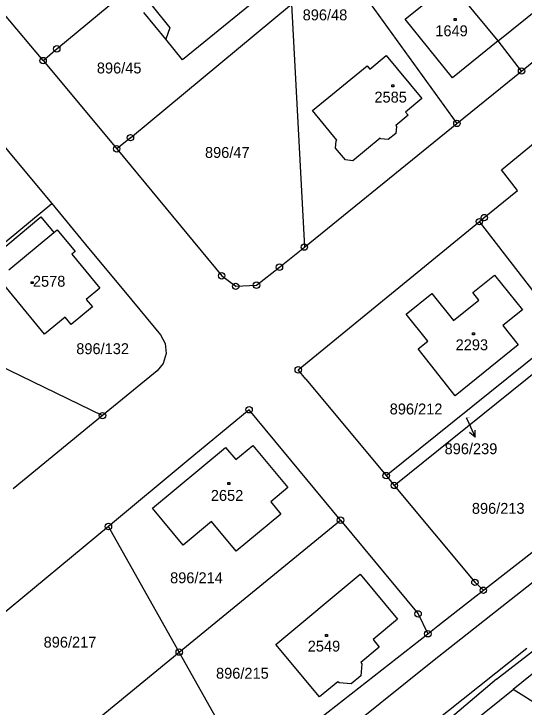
# Model space of a CAD drawing. Extents: x -795483 to -789093, y -1112258 to -1108741.
# Drawn here: x -791304.2 to -791224.6, y -1109731.9 to -1109623.8 of the extents above; entities that cross this region are included whole.
import ezdxf

# ---------------------------------------------------------------- set-up
doc = ezdxf.new("R2010")
doc.units = 0
for name, color, linetype in [('Komunikace', 7, 'Continuous'), ('Vrstva 1', 7, 'Continuous'), ('Vrstva 14', 7, 'Continuous'), ('Vrstva 15', 7, 'Continuous'), ('Vrstva 16', 7, 'Continuous'), ('Vrstva 2', 7, 'Continuous'), ('Vrstva 25', 7, 'Continuous'), ('Vrstva 28', 7, 'Continuous')]:
    doc.layers.add(name, color=color, linetype=linetype)

msp = doc.modelspace()

# ---------------------------------------------------------------- linework, layer by layer
at = {"layer": 'Komunikace'}
msp.add_line((-791233.65, -1109686.8), (-791233.52, -1109687.09), dxfattribs=at)
at = {"layer": 'Vrstva 1'}
for p, q in [((-791297.5, -1109629.27), (-791272.09, -1109608.2)), ((-791253.19, -1109615.92), (-791235.11, -1109640.9)), ((-791299.63, -1109631.11), (-791310.68, -1109617.96)), ((-791228.7, -1109628.03), (-791236.11, -1109618.93)), ((-791243.18, -1109624.66), (-791238.91, -1109621.2)), ((-791286.02, -1109643.13), (-791260.89, -1109622.3)), ((-791267.36, -1109622.4), (-791277.88, -1109631)), ((-791260.89, -1109622.3), (-791258.9, -1109660.18)), ((-791280.52, -1109627.76), (-791283.91, -1109623.62)), ((-791235.81, -1109633.78), (-791243.18, -1109624.66)), ((-791277.88, -1109631), (-791280.52, -1109627.76)), ((-791225.03, -1109632.73), (-791218.06, -1109627.07)), ((-791228.7, -1109628.03), (-791235.81, -1109633.78)), ((-791225.03, -1109632.73), (-791228.7, -1109628.03)), ((-791101.18, -1109628.2), (-791226.36, -1109729.16)), ((-791299.63, -1109631.11), (-791297.5, -1109629.27)), ((-791299.63, -1109631.11), (-791288.16, -1109644.87)), ((-791248.68, -1109632.42), (-791246.12, -1109630.32)), ((-791246.12, -1109630.32), (-791240.58, -1109637.04)), ((-791257.63, -1109638.87), (-791249.09, -1109631.91)), ((-791249.09, -1109631.91), (-791248.68, -1109632.42)), ((-791235.11, -1109640.9), (-791225.03, -1109632.73)), ((-791240.58, -1109637.04), (-791243.11, -1109639.14)), ((-791228.14, -1109648.15), (-791215.76, -1109637.87)), ((-791309.78, -1109639.54), (-791304.04, -1109646.47)), ((-791253.84, -1109643.53), (-791257.63, -1109638.87)), ((-791242.7, -1109639.64), (-791244.64, -1109641.23)), ((-791243.11, -1109639.14), (-791242.7, -1109639.64)), ((-791258.9, -1109660.18), (-791235.11, -1109640.9)), ((-791244.64, -1109641.23), (-791244.53, -1109641.36)), ((-791244.53, -1109641.36), (-791244.64, -1109642.48)), ((-791244.64, -1109642.48), (-791245.83, -1109643.43)), ((-791286.02, -1109643.13), (-791288.16, -1109644.87)), ((-791254.04, -1109644.74), (-791253.95, -1109643.62)), ((-791253.95, -1109643.62), (-791253.84, -1109643.53)), ((-791247.07, -1109643.18), (-791251.35, -1109646.72)), ((-791246.97, -1109643.29), (-791247.07, -1109643.18)), ((-791245.83, -1109643.43), (-791246.97, -1109643.29)), ((-791288.16, -1109644.87), (-791271.79, -1109664.67)), ((-791252.5, -1109646.6), (-791254.04, -1109644.74)), ((-791304.04, -1109646.47), (-791298.29, -1109653.4)), ((-791251.35, -1109646.72), (-791252.5, -1109646.6)), ((-791225.69, -1109651.38), (-791228.14, -1109648.15)), ((-791230.84, -1109655.59), (-791225.69, -1109651.38)), ((-791320.53, -1109671.83), (-791298.29, -1109653.4)), ((-791298.29, -1109653.4), (-791292.55, -1109660.33)), ((-791307.02, -1109661.32), (-791299.97, -1109655.45)), ((-791299.97, -1109655.45), (-791297.94, -1109657.89)), ((-791231.61, -1109656.22), (-791230.84, -1109655.59)), ((-791259.85, -1109679.33), (-791231.61, -1109656.22)), ((-791218.31, -1109673.4), (-791231.61, -1109656.22)), ((-791297.94, -1109657.89), (-791297.45, -1109657.49)), ((-791297.45, -1109657.49), (-791294.64, -1109660.87)), ((-791292.55, -1109660.33), (-791286.81, -1109667.26)), ((-791262.78, -1109663.32), (-791258.9, -1109660.18)), ((-791294.64, -1109660.87), (-791295.13, -1109661.28)), ((-791295.13, -1109661.28), (-791290.78, -1109666.58)), ((-791266.36, -1109666.12), (-791262.78, -1109663.32)), ((-791271.79, -1109664.67), (-791269.6, -1109666.3)), ((-791232.62, -1109667.29), (-791229.23, -1109664.57)), ((-791229.23, -1109664.57), (-791224.91, -1109669.95)), ((-791299.4, -1109673.77), (-791306.59, -1109665.08)), ((-791290.78, -1109666.58), (-791292.9, -1109668.35)), ((-791269.6, -1109666.3), (-791266.36, -1109666.12)), ((-791286.81, -1109667.26), (-791281.34, -1109673.86)), ((-791243.02, -1109670.64), (-791239.01, -1109667.41)), ((-791239.01, -1109667.41), (-791235.64, -1109671.62)), ((-791231.68, -1109668.45), (-791232.62, -1109667.29)), ((-791292.9, -1109668.35), (-791291.94, -1109669.5)), ((-791235.64, -1109671.62), (-791231.68, -1109668.45)), ((-791291.94, -1109669.5), (-791295.25, -1109672.25)), ((-791224.91, -1109669.95), (-791227.95, -1109672.39)), ((-791296.21, -1109671.11), (-791299.4, -1109673.77)), ((-791295.25, -1109672.25), (-791296.21, -1109671.11)), ((-791239.63, -1109674.84), (-791243.02, -1109670.64)), ((-791320.53, -1109671.83), (-791290.37, -1109686.47)), ((-791227.95, -1109672.39), (-791225.54, -1109675.41)), ((-791281.34, -1109673.86), (-791280.6, -1109675.2)), ((-791246.14, -1109695.82), (-791218.31, -1109673.4)), ((-791244.87, -1109697.35), (-791216.31, -1109674.35)), ((-791280.6, -1109675.2), (-791280.45, -1109676.78)), ((-791241.17, -1109676.05), (-791239.63, -1109674.84)), ((-791225.54, -1109675.41), (-791235.36, -1109683.4)), ((-791235.36, -1109683.4), (-791241.17, -1109676.05)), ((-791280.45, -1109676.78), (-791280.89, -1109678.32)), ((-791280.89, -1109678.32), (-791281.87, -1109679.49)), ((-791281.87, -1109679.49), (-791290.37, -1109686.47)), ((-791258.65, -1109680.77), (-791259.85, -1109679.33)), ((-791258.65, -1109680.77), (-791246.14, -1109695.82)), ((-791267.51, -1109685.55), (-791277.3, -1109693.67)), ((-791253.26, -1109702.77), (-791267.51, -1109685.55)), ((-791290.37, -1109686.47), (-791304.29, -1109697.89)), ((-791282.59, -1109700.92), (-791271.21, -1109691.45)), ((-791271.21, -1109691.45), (-791269.6, -1109693.33)), ((-791269.6, -1109693.33), (-791266.94, -1109691.12)), ((-791266.94, -1109691.12), (-791261.49, -1109697.69)), ((-791230.99, -1109713.7), (-791202.86, -1109691.71)), ((-791228.95, -1109727.55), (-791183, -1109692.06)), ((-791277.3, -1109693.67), (-791289.45, -1109703.75)), ((-791246.14, -1109695.82), (-791244.87, -1109697.35)), ((-791261.49, -1109697.69), (-791264.14, -1109699.9)), ((-791244.87, -1109697.35), (-791232.3, -1109712.46)), ((-791264.14, -1109699.9), (-791262.58, -1109701.85)), ((-791277.8, -1109706.68), (-791282.59, -1109700.92)), ((-791262.58, -1109701.85), (-791269.52, -1109707.59)), ((-791278.41, -1109723.34), (-791253.26, -1109702.77)), ((-791273.35, -1109703), (-791277.8, -1109706.68)), ((-791269.52, -1109707.59), (-791273.35, -1109703)), ((-791253.26, -1109702.77), (-791241.17, -1109717.38)), ((-791289.45, -1109703.75), (-791312.21, -1109722.62)), ((-791278.41, -1109723.34), (-791289.45, -1109703.75)), ((-791263.34, -1109722.15), (-791250.2, -1109711.21)), ((-791250.2, -1109711.21), (-791244.39, -1109718.19)), ((-791232.3, -1109712.46), (-791230.99, -1109713.7)), ((-791232.56, -1109714.94), (-791230.99, -1109713.7)), ((-791238.08, -1109719.25), (-791232.56, -1109714.94)), ((-791241.17, -1109717.38), (-791239.65, -1109720.48)), ((-791244.39, -1109718.19), (-791248.19, -1109721.37)), ((-791239.65, -1109720.48), (-791238.08, -1109719.25)), ((-791267.68, -1109742.39), (-791239.65, -1109720.48)), ((-791248.19, -1109721.37), (-791247.23, -1109722.56)), ((-791256.56, -1109730.34), (-791263.34, -1109722.15)), ((-791247.23, -1109722.56), (-791250.11, -1109724.97)), ((-791303.59, -1109743.93), (-791278.41, -1109723.34)), ((-791267.68, -1109742.39), (-791278.41, -1109723.34)), ((-791250.11, -1109724.97), (-791249.95, -1109725.18)), ((-791249.95, -1109725.18), (-791250.09, -1109727.06)), ((-791250.09, -1109727.06), (-791251.62, -1109728.28)), ((-791253.66, -1109727.97), (-791256.56, -1109730.34)), ((-791228.95, -1109727.55), (-791255.12, -1109749.7)), ((-791253.48, -1109728.15), (-791253.66, -1109727.97)), ((-791251.62, -1109728.28), (-791253.48, -1109728.15)), ((-791253.9, -1109751.37), (-791226.36, -1109729.16)), ((-791174.76, -1109761.47), (-791226.36, -1109729.16))]:
    msp.add_line(p, q, dxfattribs=at)
at = {"layer": 'Vrstva 16'}
for p, q in [((-791233.52, -1109687.09), (-791232.29, -1109689.83)), ((-791232.29, -1109689.83), (-791233.16, -1109689.12)), ((-791232.29, -1109689.83), (-791232.24, -1109688.71))]:
    msp.add_line(p, q, dxfattribs=at)
at = {"layer": 'Vrstva 2'}
for p, q in [((-791228.7, -1109628.03), (-791221.72, -1109622.39)), ((-791282.64, -1109622.59), (-791279.87, -1109625.99)), ((-791279.87, -1109625.99), (-791280.52, -1109627.76)), ((-791305, -1109663.75), (-791297.94, -1109657.89)), ((-791211.25, -1109702.87), (-791228.11, -1109716.3)), ((-791228.11, -1109716.3), (-791238.91, -1109724.8)), ((-791224.21, -1109722.77), (-791253.43, -1109745.98)), ((-791238.91, -1109724.8), (-791259.78, -1109741.47))]:
    msp.add_line(p, q, dxfattribs=at)
at = {"layer": 'Vrstva 25'}
for p, q in [((-791235.54, -1109624.55), (-791235.24, -1109624.55)), ((-791235.54, -1109624.85), (-791235.54, -1109624.55)), ((-791235.24, -1109624.55), (-791235.24, -1109624.85)), ((-791235.24, -1109624.85), (-791235.54, -1109624.85)), ((-791245.27, -1109634.89), (-791244.97, -1109634.89)), ((-791245.27, -1109635.19), (-791245.27, -1109634.89)), ((-791244.97, -1109635.19), (-791245.27, -1109635.19)), ((-791244.97, -1109634.89), (-791244.97, -1109635.19)), ((-791301.5, -1109665.59), (-791301.2, -1109665.59)), ((-791301.5, -1109665.89), (-791301.5, -1109665.59)), ((-791301.2, -1109665.59), (-791301.2, -1109665.89)), ((-791301.2, -1109665.89), (-791301.5, -1109665.89)), ((-791232.69, -1109673.55), (-791232.39, -1109673.55)), ((-791232.69, -1109673.85), (-791232.69, -1109673.55)), ((-791232.39, -1109673.85), (-791232.69, -1109673.85)), ((-791232.39, -1109673.55), (-791232.39, -1109673.85)), ((-791270.81, -1109696.9), (-791270.51, -1109696.9)), ((-791270.81, -1109697.2), (-791270.81, -1109696.9)), ((-791270.51, -1109696.9), (-791270.51, -1109697.2)), ((-791270.51, -1109697.2), (-791270.81, -1109697.2)), ((-791255.61, -1109720.62), (-791255.31, -1109720.62)), ((-791255.61, -1109720.92), (-791255.61, -1109720.62)), ((-791255.31, -1109720.62), (-791255.31, -1109720.92)), ((-791255.31, -1109720.92), (-791255.61, -1109720.92))]:
    msp.add_line(p, q, dxfattribs=at)
at = {"layer": 'Vrstva 28'}
for centre, radius in [((-791297.5, -1109629.27), 0.5), ((-791297.5, -1109629.27), 0.01), ((-791299.63, -1109631.11), 0.5), ((-791299.63, -1109631.11), 0.01), ((-791225.03, -1109632.73), 0.5), ((-791225.03, -1109632.73), 0.01), ((-791235.11, -1109640.9), 0.5), ((-791235.11, -1109640.9), 0.01), ((-791286.02, -1109643.13), 0.5), ((-791286.02, -1109643.13), 0.01), ((-791288.16, -1109644.87), 0.5), ((-791288.16, -1109644.87), 0.01), ((-791231.61, -1109656.22), 0.5), ((-791230.84, -1109655.59), 0.5), ((-791230.84, -1109655.59), 0.01), ((-791231.61, -1109656.22), 0.01), ((-791258.9, -1109660.18), 0.5), ((-791258.9, -1109660.18), 0.01), ((-791262.78, -1109663.32), 0.5), ((-791262.78, -1109663.32), 0.01), ((-791271.79, -1109664.67), 0.5), ((-791271.79, -1109664.67), 0.01), ((-791266.36, -1109666.12), 0.5), ((-791269.6, -1109666.3), 0.5), ((-791269.6, -1109666.3), 0.01), ((-791266.36, -1109666.12), 0.01), ((-791259.85, -1109679.33), 0.5), ((-791259.85, -1109679.33), 0.01), ((-791267.51, -1109685.55), 0.5), ((-791290.37, -1109686.47), 0.5), ((-791267.51, -1109685.55), 0.01), ((-791290.37, -1109686.47), 0.01), ((-791246.14, -1109695.82), 0.5), ((-791246.14, -1109695.82), 0.01), ((-791244.87, -1109697.35), 0.5), ((-791244.87, -1109697.35), 0.01), ((-791253.26, -1109702.77), 0.5), ((-791289.45, -1109703.75), 0.5), ((-791253.26, -1109702.77), 0.01), ((-791289.45, -1109703.75), 0.01), ((-791232.3, -1109712.46), 0.5), ((-791232.3, -1109712.46), 0.01), ((-791230.99, -1109713.7), 0.5), ((-791230.99, -1109713.7), 0.01), ((-791241.17, -1109717.38), 0.5), ((-791241.17, -1109717.38), 0.01), ((-791239.65, -1109720.48), 0.5), ((-791239.65, -1109720.48), 0.01), ((-791278.41, -1109723.34), 0.5), ((-791278.41, -1109723.34), 0.01)]:
    msp.add_circle(centre, radius, dxfattribs=at)

# ---------------------------------------------------------------- texts
at = {"layer": 'Vrstva 14'}
for s, height, p in [('896/48', 1.7, (-791259.16, -1109624.83)), ('896/45', 1.7, (-791291.25, -1109633.11)), ('896/47', 1.7, (-791274.39, -1109646.28)), ('896/132', 1.7, (-791294.46, -1109676.88)), ('896/212', 1.7, (-791245.59, -1109686.28)), ('896/239', 0.1, (-791233.65, -1109686.8)), ('896/213', 1.7, (-791232.78, -1109701.78)), ('896/214', 1.7, (-791279.83, -1109712.6)), ('896/217', 1.7, (-791299.55, -1109722.64)), ('896/215', 1.7, (-791272.67, -1109727.49))]:
    msp.add_text(s, height=height, dxfattribs=at).set_placement(p)
at = {"layer": 'Vrstva 15'}
for s, p in [('1649', (-791238.48, -1109627.31)), ('2585', (-791247.97, -1109637.65)), ('2578', (-791301.22, -1109666.37)), ('2293', (-791235.31, -1109676.27)), ('2652', (-791273.48, -1109699.76)), ('2549', (-791258.37, -1109723.26))]:
    msp.add_text(s, height=1.7, dxfattribs=at).set_placement(p)
at = {"layer": 'Vrstva 16'}
msp.add_text('896/239', height=1.7, dxfattribs=at).set_placement((-791237.03, -1109692.48))

doc.saveas('drawing.dxf')
